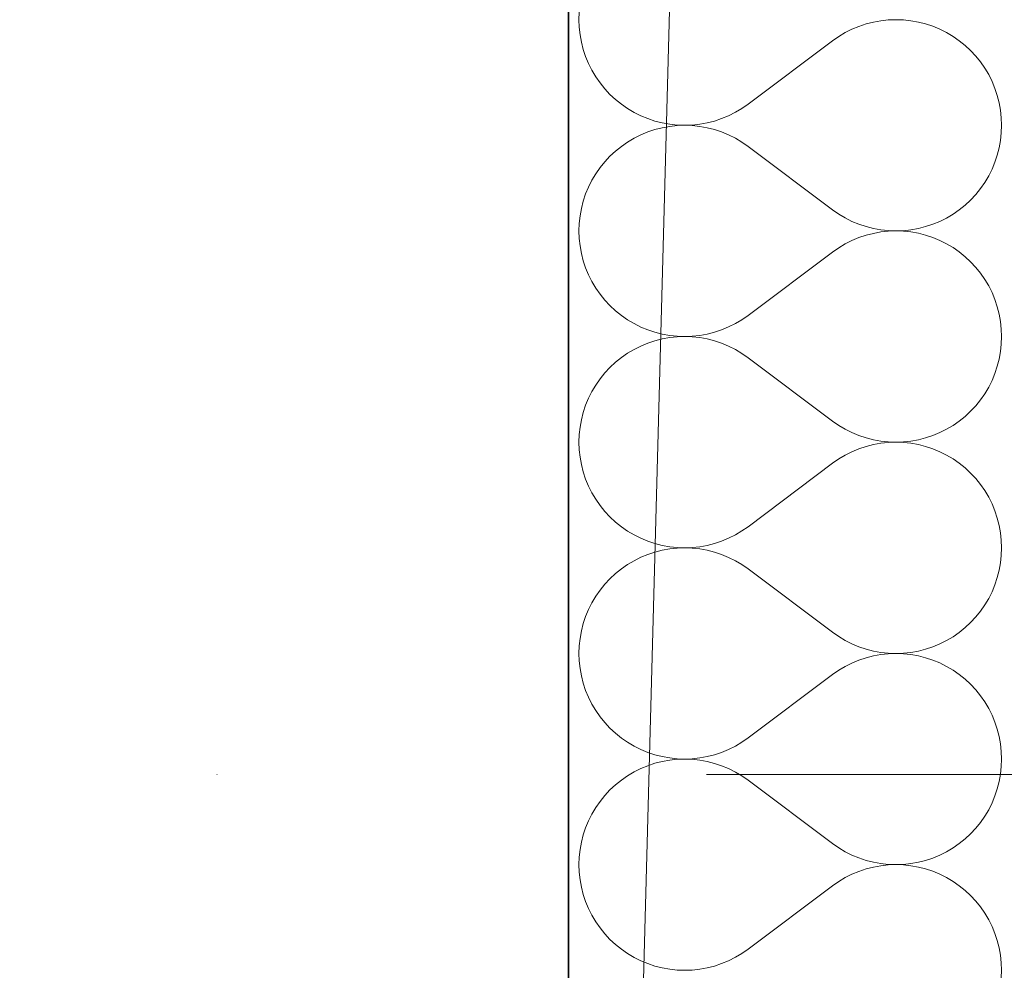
# Model space of a CAD drawing. Header units: millimetres. Extents: x -148444 to 51443, y -4810 to 453290.
# Tile 314 of 551: x -138196 to -137841, y 355628 to 355971. Entities that reach past the tile are written whole.
import ezdxf

# ---------------------------------------------------------------- set-up
doc = ezdxf.new("R2010")
doc.units = ezdxf.units.MM
doc.linetypes.add('Kropki i Kreski', pattern=[6.702778, 3.527778, -1.763889, 0, -1.411111])
for name, color, linetype in [('- A - ocieplenie', 8, 'Continuous'), ('Konstrukcja - Siatka mod', 8, 'Continuous'), ('Konstrukcja - Stropy', 8, 'Continuous')]:
    doc.layers.add(name, color=color, linetype=linetype)

# ---------------------------------------------------------------- blocks, each defined once
blk = doc.blocks.new('*X28')
at = {"layer": '- A - ocieplenie', "linetype": 'Continuous', "lineweight": 13, "ltscale": 100}
for p, q in [((19781.39, 383407.58), (19781.29, 383404.86)), ((19781.29, 383404.86), (19781.39, 383402.14)), ((19884.81, 383403.31), (19882.23, 383402.45)), ((19887.45, 383403.98), (19884.81, 383403.31)), ((19890.13, 383404.47), (19887.45, 383403.98)), ((19892.83, 383404.76), (19890.13, 383404.47)), ((19895.55, 383404.86), (19892.83, 383404.76)), ((19898.27, 383404.76), (19895.55, 383404.86)), ((19900.97, 383404.47), (19898.27, 383404.76)), ((19903.65, 383403.99), (19900.97, 383404.47)), ((19906.29, 383403.32), (19903.65, 383403.99)), ((19908.87, 383402.46), (19906.29, 383403.32)), ((19781.39, 383402.14), (19781.68, 383399.43)), ((19781.68, 383399.43), (19782.16, 383396.76)), ((19877.29, 383400.18), (19874.95, 383398.79)), ((19879.72, 383401.4), (19877.29, 383400.18)), ((19882.23, 383402.45), (19879.72, 383401.4)), ((19911.38, 383401.42), (19908.87, 383402.46)), ((19913.82, 383400.21), (19911.38, 383401.42)), ((19916.16, 383398.82), (19913.82, 383400.21)), ((19782.16, 383396.76), (19782.83, 383394.12)), ((19872.72, 383397.24), (19842.24, 383374.38)), ((19874.95, 383398.79), (19872.72, 383397.24)), ((19918.39, 383397.27), (19916.16, 383398.82)), ((19920.51, 383395.56), (19918.39, 383397.27)), ((19782.83, 383394.12), (19783.69, 383391.54)), ((19922.5, 383393.71), (19920.51, 383395.56)), ((19924.36, 383391.72), (19922.5, 383393.71)), ((19783.69, 383391.54), (19784.73, 383389.03)), ((19784.73, 383389.03), (19785.95, 383386.59)), ((19926.07, 383389.6), (19924.36, 383391.72)), ((19927.62, 383387.37), (19926.07, 383389.6)), ((19785.95, 383386.59), (19787.34, 383384.25)), ((19929.01, 383385.03), (19927.62, 383387.37)), ((19930.23, 383382.59), (19929.01, 383385.03)), ((19787.34, 383384.25), (19788.89, 383382.02)), ((19788.89, 383382.02), (19790.6, 383379.9)), ((19931.27, 383380.08), (19930.23, 383382.59)), ((19790.6, 383379.9), (19792.46, 383377.91)), ((19792.46, 383377.91), (19794.45, 383376.06)), ((19932.13, 383377.5), (19931.27, 383380.08)), ((19794.45, 383376.06), (19796.57, 383374.35)), ((19796.57, 383374.35), (19798.8, 383372.8)), ((19840.01, 383372.83), (19842.24, 383374.38)), ((19932.8, 383374.86), (19932.13, 383377.5)), ((19933.28, 383372.19), (19932.8, 383374.86)), ((19798.8, 383372.8), (19801.14, 383371.41)), ((19801.14, 383371.41), (19803.58, 383370.2)), ((19835.24, 383370.22), (19837.67, 383371.44)), ((19837.67, 383371.44), (19840.01, 383372.83)), ((19933.57, 383369.48), (19933.28, 383372.19)), ((19803.58, 383370.2), (19806.09, 383369.16)), ((19806.09, 383369.16), (19808.67, 383368.3)), ((19808.67, 383368.3), (19811.31, 383367.63)), ((19811.31, 383367.63), (19813.99, 383367.15)), ((19824.83, 383367.15), (19827.51, 383367.64)), ((19827.51, 383367.64), (19830.15, 383368.31)), ((19830.15, 383368.31), (19832.73, 383369.18)), ((19832.73, 383369.18), (19835.24, 383370.22)), ((19933.67, 383366.76), (19933.57, 383369.48)), ((19806.09, 383364.37), (19803.58, 383363.33)), ((19808.67, 383365.23), (19806.09, 383364.37)), ((19811.31, 383365.9), (19808.67, 383365.23)), ((19813.99, 383366.38), (19811.31, 383365.9)), ((19813.99, 383367.15), (19816.69, 383366.86)), ((19816.69, 383366.67), (19813.99, 383366.38)), ((19816.69, 383366.86), (19819.41, 383366.76)), ((19819.41, 383366.76), (19816.69, 383366.67)), ((19819.41, 383366.76), (19822.13, 383366.86)), ((19822.13, 383366.66), (19819.41, 383366.76)), ((19822.13, 383366.86), (19824.83, 383367.15)), ((19824.83, 383366.37), (19822.13, 383366.66)), ((19827.51, 383365.89), (19824.83, 383366.37)), ((19830.15, 383365.21), (19827.51, 383365.89)), ((19832.73, 383364.35), (19830.15, 383365.21)), ((19835.24, 383363.31), (19832.73, 383364.35)), ((19933.28, 383361.34), (19933.57, 383364.04)), ((19933.57, 383364.04), (19933.67, 383366.76)), ((19798.8, 383360.72), (19796.57, 383359.17)), ((19801.14, 383362.11), (19798.8, 383360.72)), ((19803.58, 383363.33), (19801.14, 383362.11)), ((19837.67, 383362.09), (19835.24, 383363.31)), ((19840.01, 383360.7), (19837.67, 383362.09)), ((19842.24, 383359.14), (19840.01, 383360.7)), ((19932.8, 383358.66), (19933.28, 383361.34)), ((19794.45, 383357.47), (19792.46, 383355.61)), ((19796.57, 383359.17), (19794.45, 383357.47)), ((19872.72, 383336.29), (19842.24, 383359.14)), ((19932.13, 383356.03), (19932.8, 383358.66)), ((19790.6, 383353.62), (19788.89, 383351.51)), ((19792.46, 383355.61), (19790.6, 383353.62)), ((19930.23, 383350.93), (19931.27, 383353.44)), ((19931.27, 383353.44), (19932.13, 383356.03)), ((19788.89, 383351.51), (19787.34, 383349.27)), ((19929.01, 383348.5), (19930.23, 383350.93)), ((19785.95, 383346.93), (19784.73, 383344.5)), ((19787.34, 383349.27), (19785.95, 383346.93)), ((19926.07, 383343.93), (19927.62, 383346.16)), ((19927.62, 383346.16), (19929.01, 383348.5)), ((19784.73, 383344.5), (19783.69, 383341.99)), ((19924.36, 383341.81), (19926.07, 383343.93)), ((19782.83, 383339.4), (19782.16, 383336.77)), ((19783.69, 383341.99), (19782.83, 383339.4)), ((19920.51, 383337.96), (19922.5, 383339.82)), ((19922.5, 383339.82), (19924.36, 383341.81)), ((19782.16, 383336.77), (19781.68, 383334.09)), ((19872.72, 383336.29), (19874.95, 383334.73)), ((19916.16, 383334.71), (19918.39, 383336.26)), ((19918.39, 383336.26), (19920.51, 383337.96)), ((19781.68, 383334.09), (19781.39, 383331.39)), ((19874.95, 383334.73), (19877.29, 383333.34)), ((19877.29, 383333.34), (19879.72, 383332.12)), ((19879.72, 383332.12), (19882.23, 383331.08)), ((19908.87, 383331.06), (19911.38, 383332.1)), ((19911.38, 383332.1), (19913.82, 383333.32)), ((19913.82, 383333.32), (19916.16, 383334.71)), ((19781.39, 383331.39), (19781.29, 383328.67)), ((19781.29, 383328.67), (19781.39, 383325.95)), ((19882.23, 383331.08), (19884.81, 383330.22)), ((19884.81, 383330.22), (19887.45, 383329.54)), ((19887.45, 383329.54), (19890.13, 383329.06)), ((19890.13, 383328.28), (19887.45, 383327.79)), ((19890.13, 383329.06), (19892.83, 383328.77)), ((19892.83, 383328.57), (19890.13, 383328.28)), ((19892.83, 383328.77), (19895.55, 383328.67)), ((19895.55, 383328.67), (19892.83, 383328.57)), ((19895.55, 383328.67), (19898.27, 383328.76)), ((19898.27, 383328.57), (19895.55, 383328.67)), ((19898.27, 383328.76), (19900.97, 383329.05)), ((19900.97, 383328.28), (19898.27, 383328.57)), ((19900.97, 383329.05), (19903.65, 383329.53)), ((19903.65, 383327.8), (19900.97, 383328.28)), ((19903.65, 383329.53), (19906.29, 383330.21)), ((19906.29, 383330.21), (19908.87, 383331.06)), ((19781.39, 383325.95), (19781.68, 383323.24)), ((19879.72, 383325.21), (19877.29, 383323.99)), ((19882.23, 383326.26), (19879.72, 383325.21)), ((19884.81, 383327.12), (19882.23, 383326.26)), ((19887.45, 383327.79), (19884.81, 383327.12)), ((19906.29, 383327.13), (19903.65, 383327.8)), ((19908.87, 383326.27), (19906.29, 383327.13)), ((19911.38, 383325.23), (19908.87, 383326.27)), ((19913.82, 383324.02), (19911.38, 383325.23)), ((19781.68, 383323.24), (19782.16, 383320.57)), ((19874.95, 383322.6), (19872.72, 383321.05)), ((19877.29, 383323.99), (19874.95, 383322.6)), ((19916.16, 383322.63), (19913.82, 383324.02)), ((19918.39, 383321.08), (19916.16, 383322.63)), ((19920.51, 383319.37), (19918.39, 383321.08)), ((19782.16, 383320.57), (19782.83, 383317.93)), ((19782.83, 383317.93), (19783.69, 383315.35)), ((19872.72, 383321.05), (19842.24, 383298.19)), ((19922.5, 383317.52), (19920.51, 383319.37)), ((19924.36, 383315.53), (19922.5, 383317.52)), ((19783.69, 383315.35), (19784.73, 383312.84)), ((19926.07, 383313.41), (19924.36, 383315.53)), ((19784.73, 383312.84), (19785.95, 383310.4)), ((19927.62, 383311.18), (19926.07, 383313.41)), ((19929.01, 383308.84), (19927.62, 383311.18)), ((19785.95, 383310.4), (19787.34, 383308.06)), ((19787.34, 383308.06), (19788.89, 383305.83)), ((19930.23, 383306.4), (19929.01, 383308.84)), ((19788.89, 383305.83), (19790.6, 383303.71)), ((19790.6, 383303.71), (19792.46, 383301.72)), ((19931.27, 383303.89), (19930.23, 383306.4)), ((19932.13, 383301.31), (19931.27, 383303.89)), ((19792.46, 383301.72), (19794.45, 383299.87)), ((19794.45, 383299.87), (19796.57, 383298.16)), ((19932.8, 383298.67), (19932.13, 383301.31)), ((19796.57, 383298.16), (19798.8, 383296.61)), ((19798.8, 383296.61), (19801.14, 383295.22)), ((19837.67, 383295.25), (19840.01, 383296.64)), ((19840.01, 383296.64), (19842.24, 383298.19)), ((19933.28, 383296), (19932.8, 383298.67)), ((19801.14, 383295.22), (19803.58, 383294.01)), ((19803.58, 383294.01), (19806.09, 383292.97)), ((19806.09, 383292.97), (19808.67, 383292.11)), ((19830.15, 383292.12), (19832.73, 383292.98)), ((19832.73, 383292.98), (19835.24, 383294.03)), ((19835.24, 383294.03), (19837.67, 383295.25)), ((19933.57, 383293.29), (19933.28, 383296)), ((19933.67, 383290.57), (19933.57, 383293.29)), ((19808.67, 383292.11), (19811.31, 383291.44)), ((19811.31, 383289.71), (19808.67, 383289.03)), ((19811.31, 383291.44), (19813.99, 383290.96)), ((19813.99, 383290.19), (19811.31, 383289.71)), ((19813.99, 383290.96), (19816.69, 383290.67)), ((19816.69, 383290.48), (19813.99, 383290.19)), ((19816.69, 383290.67), (19819.41, 383290.57)), ((19819.41, 383290.57), (19816.69, 383290.48)), ((19819.41, 383290.57), (19822.13, 383290.67)), ((19822.13, 383290.47), (19819.41, 383290.57)), ((19822.13, 383290.67), (19824.83, 383290.96)), ((19824.83, 383290.18), (19822.13, 383290.47)), ((19824.83, 383290.96), (19827.51, 383291.45)), ((19827.51, 383289.7), (19824.83, 383290.18)), ((19827.51, 383291.45), (19830.15, 383292.12)), ((19830.15, 383289.02), (19827.51, 383289.7)), ((19933.57, 383287.85), (19933.67, 383290.57)), ((19801.14, 383285.92), (19798.8, 383284.53)), ((19803.58, 383287.14), (19801.14, 383285.92)), ((19806.09, 383288.18), (19803.58, 383287.14)), ((19808.67, 383289.03), (19806.09, 383288.18)), ((19832.73, 383288.16), (19830.15, 383289.02)), ((19835.24, 383287.12), (19832.73, 383288.16)), ((19837.67, 383285.9), (19835.24, 383287.12)), ((19840.01, 383284.51), (19837.67, 383285.9)), ((19933.28, 383285.15), (19933.57, 383287.85)), ((19796.57, 383282.98), (19794.45, 383281.28)), ((19798.8, 383284.53), (19796.57, 383282.98)), ((19842.24, 383282.95), (19840.01, 383284.51)), ((19872.72, 383260.1), (19842.24, 383282.95)), ((19932.13, 383279.84), (19932.8, 383282.47)), ((19932.8, 383282.47), (19933.28, 383285.15)), ((19792.46, 383279.42), (19790.6, 383277.43)), ((19794.45, 383281.28), (19792.46, 383279.42)), ((19931.27, 383277.25), (19932.13, 383279.84)), ((19788.89, 383275.31), (19787.34, 383273.08)), ((19790.6, 383277.43), (19788.89, 383275.31)), ((19930.23, 383274.74), (19931.27, 383277.25)), ((19787.34, 383273.08), (19785.95, 383270.74)), ((19927.62, 383269.97), (19929.01, 383272.31)), ((19929.01, 383272.31), (19930.23, 383274.74)), ((19784.73, 383268.31), (19783.69, 383265.8)), ((19785.95, 383270.74), (19784.73, 383268.31)), ((19926.07, 383267.73), (19927.62, 383269.97)), ((19783.69, 383265.8), (19782.83, 383263.21)), ((19922.5, 383263.63), (19924.36, 383265.62)), ((19924.36, 383265.62), (19926.07, 383267.73)), ((19782.83, 383263.21), (19782.16, 383260.58)), ((19918.39, 383260.07), (19920.51, 383261.77)), ((19920.51, 383261.77), (19922.5, 383263.63)), ((19781.68, 383257.9), (19781.39, 383255.2)), ((19782.16, 383260.58), (19781.68, 383257.9)), ((19872.72, 383260.1), (19874.95, 383258.54)), ((19874.95, 383258.54), (19877.29, 383257.15)), ((19877.29, 383257.15), (19879.72, 383255.93)), ((19913.82, 383257.13), (19916.16, 383258.52)), ((19916.16, 383258.52), (19918.39, 383260.07)), ((19781.39, 383255.2), (19781.29, 383252.48)), ((19879.72, 383255.93), (19882.23, 383254.89)), ((19882.23, 383254.89), (19884.81, 383254.03)), ((19884.81, 383254.03), (19887.45, 383253.35)), ((19903.65, 383253.34), (19906.29, 383254.01)), ((19906.29, 383254.01), (19908.87, 383254.87)), ((19908.87, 383254.87), (19911.38, 383255.91)), ((19911.38, 383255.91), (19913.82, 383257.13)), ((19781.29, 383252.48), (19781.39, 383249.76)), ((19882.23, 383250.06), (19879.72, 383249.02)), ((19884.81, 383250.93), (19882.23, 383250.06)), ((19887.45, 383251.6), (19884.81, 383250.93)), ((19887.45, 383253.35), (19890.13, 383252.87)), ((19890.13, 383252.09), (19887.45, 383251.6)), ((19890.13, 383252.87), (19892.83, 383252.58)), ((19892.83, 383252.38), (19890.13, 383252.09)), ((19892.83, 383252.58), (19895.55, 383252.48)), ((19895.55, 383252.48), (19892.83, 383252.38)), ((19895.55, 383252.48), (19898.27, 383252.57)), ((19898.27, 383252.38), (19895.55, 383252.48)), ((19898.27, 383252.57), (19900.97, 383252.86)), ((19900.97, 383252.09), (19898.27, 383252.38)), ((19900.97, 383252.86), (19903.65, 383253.34)), ((19903.65, 383251.61), (19900.97, 383252.09)), ((19906.29, 383250.94), (19903.65, 383251.61)), ((19908.87, 383250.08), (19906.29, 383250.94)), ((19911.38, 383249.04), (19908.87, 383250.08)), ((19781.39, 383249.76), (19781.68, 383247.05)), ((19781.68, 383247.05), (19782.16, 383244.38)), ((19877.29, 383247.8), (19874.95, 383246.41)), ((19879.72, 383249.02), (19877.29, 383247.8)), ((19913.82, 383247.83), (19911.38, 383249.04)), ((19916.16, 383246.44), (19913.82, 383247.83)), ((19782.16, 383244.38), (19782.83, 383241.74)), ((19872.72, 383244.86), (19842.24, 383222)), ((19874.95, 383246.41), (19872.72, 383244.86)), ((19918.39, 383244.89), (19916.16, 383246.44)), ((19920.51, 383243.18), (19918.39, 383244.89)), ((19922.5, 383241.33), (19920.51, 383243.18)), ((19782.83, 383241.74), (19783.69, 383239.16)), ((19924.36, 383239.34), (19922.5, 383241.33)), ((19783.69, 383239.16), (19784.73, 383236.65)), ((19784.73, 383236.65), (19785.95, 383234.21)), ((19926.07, 383237.22), (19924.36, 383239.34)), ((19927.62, 383234.99), (19926.07, 383237.22)), ((19785.95, 383234.21), (19787.34, 383231.87)), ((19929.01, 383232.65), (19927.62, 383234.99)), ((19930.23, 383230.21), (19929.01, 383232.65)), ((19787.34, 383231.87), (19788.89, 383229.64)), ((19788.89, 383229.64), (19790.6, 383227.52)), ((19931.27, 383227.7), (19930.23, 383230.21)), ((19790.6, 383227.52), (19792.46, 383225.53)), ((19792.46, 383225.53), (19794.45, 383223.68)), ((19932.13, 383225.12), (19931.27, 383227.7)), ((19794.45, 383223.68), (19796.57, 383221.97)), ((19796.57, 383221.97), (19798.8, 383220.42)), ((19840.01, 383220.45), (19842.24, 383222)), ((19932.8, 383222.48), (19932.13, 383225.12)), ((19933.28, 383219.81), (19932.8, 383222.48)), ((19798.8, 383220.42), (19801.14, 383219.03)), ((19801.14, 383219.03), (19803.58, 383217.82)), ((19835.24, 383217.84), (19837.67, 383219.06)), ((19837.67, 383219.06), (19840.01, 383220.45)), ((19933.57, 383217.1), (19933.28, 383219.81)), ((19803.58, 383217.82), (19806.09, 383216.78)), ((19806.09, 383216.78), (19808.67, 383215.92)), ((19808.67, 383215.92), (19811.31, 383215.25)), ((19811.31, 383215.25), (19813.99, 383214.77)), ((19813.99, 383214.77), (19816.69, 383214.48)), ((19822.13, 383214.48), (19824.83, 383214.77)), ((19824.83, 383214.77), (19827.51, 383215.26)), ((19827.51, 383215.26), (19830.15, 383215.93)), ((19830.15, 383215.93), (19832.73, 383216.79)), ((19832.73, 383216.79), (19835.24, 383217.84)), ((19933.67, 383214.38), (19933.57, 383217.1)), ((19806.09, 383211.99), (19803.58, 383210.95)), ((19808.67, 383212.84), (19806.09, 383211.99)), ((19811.31, 383213.52), (19808.67, 383212.84)), ((19813.99, 383214), (19811.31, 383213.52)), ((19816.69, 383214.29), (19813.99, 383214)), ((19816.69, 383214.48), (19819.41, 383214.38)), ((19819.41, 383214.38), (19816.69, 383214.29)), ((19819.41, 383214.38), (19822.13, 383214.48)), ((19822.13, 383214.28), (19819.41, 383214.38)), ((19824.83, 383213.99), (19822.13, 383214.28)), ((19827.51, 383213.51), (19824.83, 383213.99)), ((19830.15, 383212.83), (19827.51, 383213.51)), ((19832.73, 383211.97), (19830.15, 383212.83)), ((19835.24, 383210.93), (19832.73, 383211.97)), ((19933.28, 383208.96), (19933.57, 383211.66)), ((19933.57, 383211.66), (19933.67, 383214.38)), ((19798.8, 383208.34), (19796.57, 383206.79)), ((19801.14, 383209.73), (19798.8, 383208.34)), ((19803.58, 383210.95), (19801.14, 383209.73)), ((19837.67, 383209.71), (19835.24, 383210.93)), ((19840.01, 383208.32), (19837.67, 383209.71)), ((19842.24, 383206.76), (19840.01, 383208.32)), ((19932.8, 383206.28), (19933.28, 383208.96)), ((19794.45, 383205.09), (19792.46, 383203.23)), ((19796.57, 383206.79), (19794.45, 383205.09)), ((19872.72, 383183.91), (19842.24, 383206.76)), ((19932.13, 383203.64), (19932.8, 383206.28)), ((19790.6, 383201.24), (19788.89, 383199.12)), ((19792.46, 383203.23), (19790.6, 383201.24)), ((19930.23, 383198.55), (19931.27, 383201.06)), ((19931.27, 383201.06), (19932.13, 383203.64)), ((19787.34, 383196.89), (19785.95, 383194.55)), ((19788.89, 383199.12), (19787.34, 383196.89)), ((19929.01, 383196.12), (19930.23, 383198.55)), ((19785.95, 383194.55), (19784.73, 383192.12)), ((19926.07, 383191.54), (19927.62, 383193.78)), ((19927.62, 383193.78), (19929.01, 383196.12)), ((19784.73, 383192.12), (19783.69, 383189.6)), ((19924.36, 383189.43), (19926.07, 383191.54)), ((19782.83, 383187.02), (19782.16, 383184.39)), ((19783.69, 383189.6), (19782.83, 383187.02)), ((19920.51, 383185.58), (19922.5, 383187.44)), ((19922.5, 383187.44), (19924.36, 383189.43)), ((19782.16, 383184.39), (19781.68, 383181.71)), ((19872.72, 383183.91), (19874.95, 383182.35)), ((19916.16, 383182.33), (19918.39, 383183.88)), ((19918.39, 383183.88), (19920.51, 383185.58)), ((19781.68, 383181.71), (19781.39, 383179.01)), ((19874.95, 383182.35), (19877.29, 383180.96)), ((19877.29, 383180.96), (19879.72, 383179.74)), ((19879.72, 383179.74), (19882.23, 383178.7)), ((19908.87, 383178.68), (19911.38, 383179.72)), ((19911.38, 383179.72), (19913.82, 383180.94)), ((19913.82, 383180.94), (19916.16, 383182.33)), ((19781.39, 383179.01), (19781.29, 383176.29)), ((19781.29, 383176.29), (19781.39, 383173.57)), ((19882.23, 383178.7), (19884.81, 383177.84)), ((19884.81, 383177.84), (19887.45, 383177.16)), ((19887.45, 383177.16), (19890.13, 383176.68)), ((19890.13, 383175.9), (19887.45, 383175.41)), ((19890.13, 383176.68), (19892.83, 383176.39)), ((19892.83, 383176.19), (19890.13, 383175.9)), ((19892.83, 383176.39), (19895.55, 383176.29)), ((19895.55, 383176.29), (19892.83, 383176.19)), ((19895.55, 383176.29), (19898.27, 383176.38)), ((19898.27, 383176.19), (19895.55, 383176.29)), ((19898.27, 383176.38), (19900.97, 383176.67)), ((19900.97, 383175.9), (19898.27, 383176.19)), ((19900.97, 383176.67), (19903.65, 383177.15)), ((19903.65, 383175.42), (19900.97, 383175.9)), ((19903.65, 383177.15), (19906.29, 383177.82)), ((19906.29, 383177.82), (19908.87, 383178.68)), ((19781.39, 383173.57), (19781.68, 383170.86)), ((19879.72, 383172.83), (19877.29, 383171.61)), ((19882.23, 383173.87), (19879.72, 383172.83)), ((19884.81, 383174.74), (19882.23, 383173.87)), ((19887.45, 383175.41), (19884.81, 383174.74)), ((19906.29, 383174.75), (19903.65, 383175.42)), ((19908.87, 383173.89), (19906.29, 383174.75)), ((19911.38, 383172.85), (19908.87, 383173.89)), ((19913.82, 383171.63), (19911.38, 383172.85)), ((19781.68, 383170.86), (19782.16, 383168.19)), ((19872.72, 383168.67), (19842.24, 383145.81)), ((19874.95, 383170.22), (19872.72, 383168.67)), ((19877.29, 383171.61), (19874.95, 383170.22)), ((19916.16, 383170.25), (19913.82, 383171.63)), ((19918.39, 383168.7), (19916.16, 383170.25)), ((19920.51, 383166.99), (19918.39, 383168.7)), ((19782.16, 383168.19), (19782.83, 383165.55)), ((19782.83, 383165.55), (19783.69, 383162.97)), ((19922.5, 383165.14), (19920.51, 383166.99)), ((19924.36, 383163.15), (19922.5, 383165.14)), ((19783.69, 383162.97), (19784.73, 383160.46)), ((19926.07, 383161.03), (19924.36, 383163.15)), ((19784.73, 383160.46), (19785.95, 383158.02)), ((19785.95, 383158.02), (19787.34, 383155.68)), ((19927.62, 383158.79), (19926.07, 383161.03)), ((19929.01, 383156.46), (19927.62, 383158.79)), ((19787.34, 383155.68), (19788.89, 383153.45)), ((19930.23, 383154.02), (19929.01, 383156.46)), ((19788.89, 383153.45), (19790.6, 383151.33)), ((19790.6, 383151.33), (19792.46, 383149.34)), ((19931.27, 383151.51), (19930.23, 383154.02)), ((19932.13, 383148.93), (19931.27, 383151.51)), ((19792.46, 383149.34), (19794.45, 383147.49)), ((19794.45, 383147.49), (19796.57, 383145.78)), ((19932.8, 383146.29), (19932.13, 383148.93)), ((19796.57, 383145.78), (19798.8, 383144.23)), ((19798.8, 383144.23), (19801.14, 383142.84)), ((19837.67, 383142.87), (19840.01, 383144.26)), ((19840.01, 383144.26), (19842.24, 383145.81)), ((19933.28, 383143.62), (19932.8, 383146.29)), ((19933.57, 383140.91), (19933.28, 383143.62)), ((19801.14, 383142.84), (19803.58, 383141.63)), ((19803.58, 383141.63), (19806.09, 383140.59)), ((19806.09, 383140.59), (19808.67, 383139.73)), ((19830.15, 383139.74), (19832.73, 383140.6)), ((19832.73, 383140.6), (19835.24, 383141.65)), ((19835.24, 383141.65), (19837.67, 383142.87)), ((19933.67, 383138.19), (19933.57, 383140.91)), ((19808.67, 383136.65), (19806.09, 383135.8)), ((19808.67, 383139.73), (19811.31, 383139.06)), ((19811.31, 383137.33), (19808.67, 383136.65)), ((19811.31, 383139.06), (19813.99, 383138.58)), ((19813.99, 383137.81), (19811.31, 383137.33)), ((19813.99, 383138.58), (19816.69, 383138.29)), ((19816.69, 383138.1), (19813.99, 383137.81)), ((19816.69, 383138.29), (19819.41, 383138.19)), ((19819.41, 383138.19), (19816.69, 383138.1)), ((19819.41, 383138.19), (19822.13, 383138.29)), ((19822.13, 383138.09), (19819.41, 383138.19)), ((19822.13, 383138.29), (19824.83, 383138.58)), ((19824.83, 383137.8), (19822.13, 383138.09)), ((19824.83, 383138.58), (19827.51, 383139.07)), ((19827.51, 383137.31), (19824.83, 383137.8)), ((19827.51, 383139.07), (19830.15, 383139.74)), ((19830.15, 383136.64), (19827.51, 383137.31)), ((19832.73, 383135.78), (19830.15, 383136.64)), ((19933.57, 383135.47), (19933.67, 383138.19)), ((19801.14, 383133.54), (19798.8, 383132.15)), ((19803.58, 383134.76), (19801.14, 383133.54)), ((19806.09, 383135.8), (19803.58, 383134.76)), ((19835.24, 383134.74), (19832.73, 383135.78)), ((19837.67, 383133.52), (19835.24, 383134.74)), ((19840.01, 383132.13), (19837.67, 383133.52)), ((19933.28, 383132.77), (19933.57, 383135.47)), ((19796.57, 383130.6), (19794.45, 383128.9)), ((19798.8, 383132.15), (19796.57, 383130.6)), ((19842.24, 383130.57), (19840.01, 383132.13)), ((19872.72, 383107.72), (19842.24, 383130.57)), ((19932.13, 383127.45), (19932.8, 383130.09)), ((19932.8, 383130.09), (19933.28, 383132.77)), ((19792.46, 383127.04), (19790.6, 383125.05)), ((19794.45, 383128.9), (19792.46, 383127.04)), ((19931.27, 383124.87), (19932.13, 383127.45)), ((19788.89, 383122.93), (19787.34, 383120.7)), ((19790.6, 383125.05), (19788.89, 383122.93)), ((19929.01, 383119.93), (19930.23, 383122.36)), ((19930.23, 383122.36), (19931.27, 383124.87)), ((19787.34, 383120.7), (19785.95, 383118.36)), ((19927.62, 383117.59), (19929.01, 383119.93)), ((19784.73, 383115.93), (19783.69, 383113.41)), ((19785.95, 383118.36), (19784.73, 383115.93)), ((19924.36, 383113.24), (19926.07, 383115.35)), ((19926.07, 383115.35), (19927.62, 383117.59)), ((19783.69, 383113.41), (19782.83, 383110.83)), ((19922.5, 383111.25), (19924.36, 383113.24)), ((19782.16, 383108.2), (19781.68, 383105.52)), ((19782.83, 383110.83), (19782.16, 383108.2)), ((19918.39, 383107.69), (19920.51, 383109.39)), ((19920.51, 383109.39), (19922.5, 383111.25)), ((19781.68, 383105.52), (19781.39, 383102.81)), ((19872.72, 383107.72), (19874.95, 383106.16)), ((19874.95, 383106.16), (19877.29, 383104.77)), ((19877.29, 383104.77), (19879.72, 383103.55)), ((19911.38, 383103.53), (19913.82, 383104.75)), ((19913.82, 383104.75), (19916.16, 383106.14)), ((19916.16, 383106.14), (19918.39, 383107.69)), ((19781.39, 383102.81), (19781.29, 383100.1)), ((19879.72, 383103.55), (19882.23, 383102.51)), ((19882.23, 383102.51), (19884.81, 383101.65)), ((19884.81, 383101.65), (19887.45, 383100.97)), ((19887.45, 383100.97), (19890.13, 383100.49)), ((19900.97, 383100.48), (19903.65, 383100.96)), ((19903.65, 383100.96), (19906.29, 383101.63)), ((19906.29, 383101.63), (19908.87, 383102.49)), ((19908.87, 383102.49), (19911.38, 383103.53)), ((19781.29, 383100.1), (19781.39, 383097.38)), ((19882.23, 383097.68), (19879.72, 383096.64)), ((19884.81, 383098.54), (19882.23, 383097.68)), ((19887.45, 383099.22), (19884.81, 383098.54)), ((19890.13, 383099.7), (19887.45, 383099.22)), ((19890.13, 383100.49), (19892.83, 383100.2)), ((19892.83, 383100), (19890.13, 383099.7)), ((19892.83, 383100.2), (19895.55, 383100.1)), ((19895.55, 383100.1), (19892.83, 383100)), ((19895.55, 383100.1), (19898.27, 383100.19)), ((19898.27, 383100), (19895.55, 383100.1)), ((19898.27, 383100.19), (19900.97, 383100.48)), ((19900.97, 383099.71), (19898.27, 383100)), ((19903.65, 383099.23), (19900.97, 383099.71)), ((19906.29, 383098.56), (19903.65, 383099.23)), ((19908.87, 383097.7), (19906.29, 383098.56)), ((19911.38, 383096.66), (19908.87, 383097.7)), ((19781.39, 383097.38), (19781.68, 383094.67)), ((19781.68, 383094.67), (19782.16, 383092)), ((19874.95, 383094.03), (19872.72, 383092.48)), ((19877.29, 383095.42), (19874.95, 383094.03)), ((19879.72, 383096.64), (19877.29, 383095.42)), ((19913.82, 383095.44), (19911.38, 383096.66)), ((19916.16, 383094.06), (19913.82, 383095.44)), ((19918.39, 383092.51), (19916.16, 383094.06)), ((19782.16, 383092), (19782.83, 383089.36)), ((19872.72, 383092.48), (19842.24, 383069.62)), ((19920.51, 383090.8), (19918.39, 383092.51)), ((19922.5, 383088.95), (19920.51, 383090.8)), ((19782.83, 383089.36), (19783.69, 383086.78)), ((19783.69, 383086.78), (19784.73, 383084.26)), ((19924.36, 383086.96), (19922.5, 383088.95)), ((19926.07, 383084.84), (19924.36, 383086.96)), ((19784.73, 383084.26), (19785.95, 383081.83)), ((19927.62, 383082.6), (19926.07, 383084.84)), ((19785.95, 383081.83), (19787.34, 383079.49)), ((19929.01, 383080.26), (19927.62, 383082.6)), ((19930.23, 383077.83), (19929.01, 383080.26)), ((19787.34, 383079.49), (19788.89, 383077.26)), ((19788.89, 383077.26), (19790.6, 383075.14)), ((19931.27, 383075.32), (19930.23, 383077.83)), ((19790.6, 383075.14), (19792.46, 383073.15)), ((19792.46, 383073.15), (19794.45, 383071.3)), ((19932.13, 383072.74), (19931.27, 383075.32)), ((19932.8, 383070.1), (19932.13, 383072.74)), ((19794.45, 383071.3), (19796.57, 383069.59)), ((19796.57, 383069.59), (19798.8, 383068.04)), ((19840.01, 383068.07), (19842.24, 383069.62)), ((19933.28, 383067.42), (19932.8, 383070.1)), ((19798.8, 383068.04), (19801.14, 383066.65)), ((19801.14, 383066.65), (19803.58, 383065.44)), ((19803.58, 383065.44), (19806.09, 383064.4)), ((19832.73, 383064.41), (19835.24, 383065.46)), ((19835.24, 383065.46), (19837.67, 383066.68)), ((19837.67, 383066.68), (19840.01, 383068.07)), ((19933.57, 383064.72), (19933.28, 383067.42)), ((19806.09, 383064.4), (19808.67, 383063.54)), ((19808.67, 383063.54), (19811.31, 383062.87)), ((19811.31, 383062.87), (19813.99, 383062.39)), ((19813.99, 383062.39), (19816.69, 383062.1)), ((19816.69, 383062.1), (19819.41, 383062)), ((19819.41, 383062), (19822.13, 383062.1)), ((19822.13, 383062.1), (19824.83, 383062.39)), ((19824.83, 383062.39), (19827.51, 383062.88)), ((19827.51, 383062.88), (19830.15, 383063.55)), ((19830.15, 383063.55), (19832.73, 383064.41)), ((19933.67, 383062), (19933.57, 383064.72)), ((19933.57, 383059.28), (19933.67, 383062))]:
    blk.add_line(p, q, dxfattribs=at)

msp = doc.modelspace()

# ---------------------------------------------------------------- linework, layer by layer
at = {"layer": '- A - ocieplenie', "color": 8, "linetype": 'Continuous', "lineweight": 35, "ltscale": 100, "flags": 128}
msp.add_lwpolyline([(-137998.33, 360073.27), (-137998.33, 355310.75)], dxfattribs=at)
at = {"layer": 'Konstrukcja - Siatka mod', "color": 8, "linetype": 'Kropki i Kreski', "lineweight": 13, "ltscale": 100}
msp.add_line((-137595.79, 355699.04), (-138595.79, 355699.04), dxfattribs=at)
at = {"layer": 'Konstrukcja - Stropy', "color": 8, "linetype": 'Continuous', "lineweight": 13, "ltscale": 100, "flags": 128}
msp.add_lwpolyline([(-144498.27, 355468.84), (-137975.42, 355468.84), (-137838.33, 360597), (-137838.33, 368249.07), (-144498.27, 368249.07)], close=True, dxfattribs=at)

# ---------------------------------------------------------------- block references
at = {"color": 8, "linetype": 'Continuous', "lineweight": 20, "ltscale": 100}
msp.add_blockref('*X28', (-157775.81, -27433.59), dxfattribs=at)

doc.saveas('drawing.dxf')
